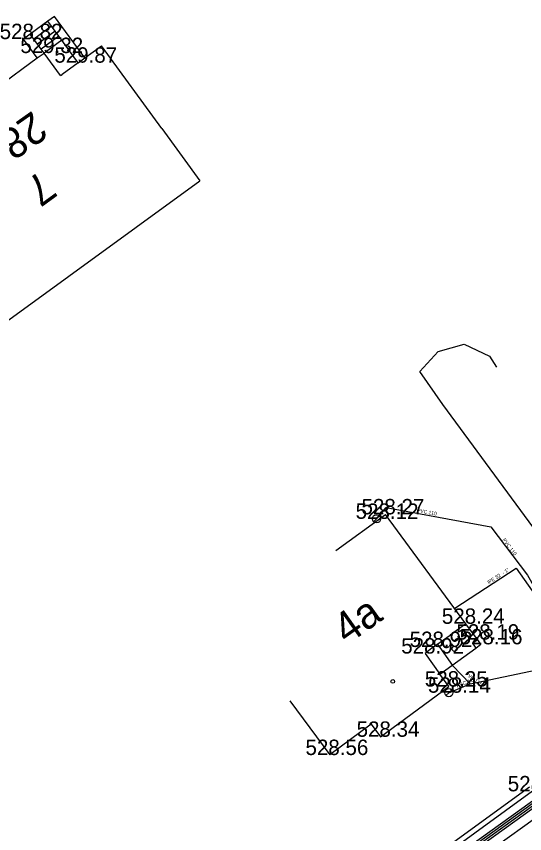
# Model space of a CAD drawing. Extents: x -668867 to -667827, y -1131943 to -1131019.
# Drawn here: x -668691.62 to -668666.81, y -1131416.31 to -1131376.44 of the extents above; entities that cross this region are included whole.
import ezdxf

# ---------------------------------------------------------------- set-up
doc = ezdxf.new("R2010")
doc.units = 0
for name, color, linetype in [('G_Bod_tecka', 7, 'Continuous'), ('G_Bod_vyska', 7, 'Continuous'), ('G_Budovy-znacky', 7, 'Continuous'), ('G_Budovy_Objekty', 7, 'Continuous'), ('G_Budovy_vstupy', 7, 'Continuous'), ('G_Cesty_Schody', 7, 'Continuous'), ('G_Cisla_orientacni', 7, 'Continuous'), ('G_Cisla_popisna', 7, 'Continuous'), ('G_Plochy_zpevnene', 7, 'Continuous'), ('G_Ploty', 7, 'Continuous'), ('G_Site-kanalizace', 7, 'Continuous'), ('G_Z_ELsilove_podz_kotovane', 7, 'Continuous'), ('G_Z_KANAL_podz_kotovane', 7, 'Continuous'), ('G_Z_SPOJE_podz_geodeticky', 7, 'Continuous'), ('G_Z_SPOJE_podz_kotovane', 7, 'Continuous'), ('G_Z_SPOJE_podz_priblizne', 7, 'Continuous'), ('G_Z_VODA_podz_kotovane', 7, 'Continuous'), ('Vrstva 18', 7, 'Continuous'), ('Vrstva 28', 7, 'Continuous'), ('Vrstva 3', 7, 'Continuous'), ('Vrstva 4', 7, 'Continuous')]:
    doc.layers.add(name, color=color, linetype=linetype)

msp = doc.modelspace()

# ---------------------------------------------------------------- linework, layer by layer
at = {"layer": 'G_Bod_tecka'}
for p, q in [((-668691.27, -1131377.55), (-668691.27, -1131377.55)), ((-668690.27, -1131378.23), (-668690.27, -1131378.23)), ((-668688.6, -1131378.7), (-668688.6, -1131378.7)), ((-668674.04, -1131400.95), (-668674.04, -1131400.95)), ((-668673.61, -1131400.73), (-668673.61, -1131400.73)), ((-668669.69, -1131406.07), (-668669.69, -1131406.07)), ((-668669.12, -1131406.84), (-668669.12, -1131406.84)), ((-668671.26, -1131407.2), (-668671.26, -1131407.2)), ((-668668.95, -1131407.07), (-668668.95, -1131407.07)), ((-668671.67, -1131407.52), (-668671.67, -1131407.52)), ((-668670.52, -1131409.13), (-668670.52, -1131409.13)), ((-668670.51, -1131409.43), (-668670.51, -1131409.43)), ((-668673.85, -1131411.58), (-668673.85, -1131411.58)), ((-668676.33, -1131412.47), (-668676.33, -1131412.47))]:
    msp.add_line(p, q, dxfattribs=at)
at = {"layer": 'G_Budovy-znacky'}
for centre, radius in [((-668670.23, -1131407.29), 0.125), ((-668673.25, -1131408.881), 0.0875)]:
    msp.add_circle(centre, radius, dxfattribs=at)
at = {"layer": 'G_Budovy_Objekty'}
for p, q in [((-668690.6, -1131378.47), (-668690.27, -1131378.23)), ((-668689.46, -1131379.33), (-668690.27, -1131378.23)), ((-668688.28, -1131378.46), (-668687.47, -1131377.88)), ((-668684.52, -1131381.91), (-668687.47, -1131377.88)), ((-668697.78, -1131383.71), (-668690.6, -1131378.47)), ((-668688.6, -1131378.7), (-668688.28, -1131378.46)), ((-668689.46, -1131379.33), (-668689.38, -1131379.27)), ((-668684.52, -1131381.91), (-668682.66, -1131384.47)), ((-668692.17, -1131391.38), (-668682.66, -1131384.47)), ((-668676.03, -1131402.5), (-668673.61, -1131400.73)), ((-668669.69, -1131406.07), (-668673.61, -1131400.73)), ((-668669.69, -1131406.07), (-668670.45, -1131406.62)), ((-668669.12, -1131406.84), (-668669.69, -1131406.07)), ((-668669.36, -1131407.02), (-668669.12, -1131406.84)), ((-668668.95, -1131407.07), (-668669.12, -1131406.84)), ((-668671.26, -1131407.2), (-668671.67, -1131407.52)), ((-668670.95, -1131408.53), (-668669.19, -1131407.25)), ((-668669.36, -1131407.02), (-668669.19, -1131407.25)), ((-668669.19, -1131407.25), (-668668.95, -1131407.07)), ((-668671.67, -1131407.52), (-668670.95, -1131408.53)), ((-668670.52, -1131409.13), (-668670.95, -1131408.53)), ((-668673.85, -1131411.58), (-668670.52, -1131409.13)), ((-668678.28, -1131409.83), (-668676.32, -1131412.46)), ((-668674.3, -1131410.97), (-668676.32, -1131412.46)), ((-668674.3, -1131410.97), (-668673.85, -1131411.58))]:
    msp.add_line(p, q, dxfattribs=at)
at = {"layer": 'G_Budovy_vstupy'}
for p, q in [((-668688.6, -1131378.7), (-668689.38, -1131379.27)), ((-668671.26, -1131407.2), (-668670.45, -1131406.62))]:
    msp.add_line(p, q, dxfattribs=at)
at = {"layer": 'G_Cesty_Schody'}
for p, q in [((-668689.75, -1131376.44), (-668690.08, -1131376.68)), ((-668688.28, -1131378.46), (-668689.75, -1131376.44)), ((-668690.08, -1131376.68), (-668690.94, -1131377.31)), ((-668689.9, -1131376.92), (-668690.76, -1131377.55)), ((-668689.9, -1131376.92), (-668690.08, -1131376.68)), ((-668689.72, -1131377.16), (-668689.9, -1131376.92)), ((-668690.94, -1131377.31), (-668691.27, -1131377.55)), ((-668690.76, -1131377.55), (-668690.94, -1131377.31)), ((-668689.72, -1131377.16), (-668690.58, -1131377.79)), ((-668689.54, -1131377.4), (-668690.41, -1131378.04)), ((-668689.54, -1131377.4), (-668689.72, -1131377.16)), ((-668689.4, -1131377.6), (-668689.54, -1131377.4)), ((-668690.6, -1131378.47), (-668691.27, -1131377.55)), ((-668690.58, -1131377.79), (-668690.76, -1131377.55)), ((-668690.41, -1131378.04), (-668690.58, -1131377.79)), ((-668689.4, -1131377.6), (-668690.27, -1131378.23)), ((-668688.6, -1131378.7), (-668689.4, -1131377.6)), ((-668690.27, -1131378.23), (-668690.41, -1131378.04))]:
    msp.add_line(p, q, dxfattribs=at)
at = {"layer": 'G_Plochy_zpevnene'}
msp.add_lwpolyline([(-668674.59, -1131421.5), (-668665.76, -1131415.16), (-668660.02, -1131411.04), (-668654.38, -1131406.99)], dxfattribs=at)
at = {"layer": 'G_Ploty'}
for p, q in [((-668666.58, -1131414.04), (-668677, -1131421.59)), ((-668666.43, -1131414.24), (-668676.86, -1131421.79))]:
    msp.add_line(p, q, dxfattribs=at)
at = {"layer": 'G_Site-kanalizace'}
for points in [[(-668673.899, -1131400.809), (-668674.04, -1131400.95), (-668674.182, -1131401.092)], [(-668670.369, -1131409.289), (-668670.51, -1131409.43), (-668670.652, -1131409.572)]]:
    msp.add_lwpolyline(points, dxfattribs=at)
for centre in [(-668674.04, -1131400.951), (-668670.51, -1131409.431)]:
    msp.add_circle(centre, 0.2, dxfattribs=at)
at = {"layer": 'G_Z_ELsilove_podz_kotovane'}
for points in [[(-668722.087, -1131454.984), (-668709.838, -1131446.119), (-668708.688, -1131445.299), (-668700.618, -1131439.549), (-668698.049, -1131437.679), (-668696.709, -1131436.689), (-668688.279, -1131430.519), (-668673.318, -1131419.779), (-668664.519, -1131413.459), (-668660.119, -1131410.189), (-668655.179, -1131406.609), (-668651.108, -1131403.609), (-668649.147, -1131402.258), (-668646.688, -1131400.518), (-668634.468, -1131391.819), (-668627.759, -1131386.949), (-668617.058, -1131379.179)], [(-668721.947, -1131455.13), (-668709.722, -1131446.281), (-668708.572, -1131445.461), (-668700.502, -1131439.711), (-668697.931, -1131437.841), (-668696.591, -1131436.851), (-668688.161, -1131430.681), (-668673.202, -1131419.941), (-668664.401, -1131413.621), (-668660.001, -1131410.351), (-668655.061, -1131406.771), (-668650.992, -1131403.771), (-668649.033, -1131402.422), (-668646.572, -1131400.682), (-668634.352, -1131391.981), (-668627.641, -1131387.111), (-668616.942, -1131379.341)]]:
    msp.add_lwpolyline(points, dxfattribs=at)
at = {"layer": 'G_Z_KANAL_podz_kotovane'}
msp.add_line((-668670.51, -1131409.43), (-668669.47, -1131408.99), dxfattribs=at)
for points in [[(-668674.04, -1131400.95), (-668673.57, -1131400.39), (-668668.46, -1131401.34), (-668666.68, -1131403.69), (-668664.28, -1131407.9)], [(-668671.06, -1131407.06), (-668670.34, -1131408.1), (-668669.47, -1131408.99), (-668664.28, -1131407.9)]]:
    msp.add_lwpolyline(points, dxfattribs=at)
at = {"layer": 'G_Z_SPOJE_podz_geodeticky'}
msp.add_lwpolyline([(-668655.33, -1131414.87), (-668655.7, -1131414.06), (-668658.4, -1131409.97), (-668660.07, -1131409.96), (-668670.8, -1131395.38), (-668671.93, -1131393.76), (-668671.03, -1131392.79), (-668669.76, -1131392.43), (-668668.53, -1131393.01), (-668668.18, -1131393.55)], dxfattribs=at)
at = {"layer": 'G_Z_SPOJE_podz_kotovane'}
for points in [[(-668722.157, -1131454.911), (-668709.896, -1131446.037), (-668708.746, -1131445.217), (-668700.677, -1131439.467), (-668698.109, -1131437.598), (-668696.769, -1131436.609), (-668688.338, -1131430.438), (-668677.466, -1131422.637), (-668673.376, -1131419.697), (-668664.578, -1131413.378), (-668660.179, -1131410.109), (-668655.238, -1131406.528), (-668651.166, -1131403.527), (-668649.205, -1131402.176), (-668646.745, -1131400.437), (-668634.526, -1131391.737), (-668627.818, -1131386.868), (-668617.116, -1131379.098)], [(-668722.017, -1131455.057), (-668709.78, -1131446.2), (-668708.63, -1131445.38), (-668700.56, -1131439.63), (-668697.99, -1131437.76), (-668696.65, -1131436.77), (-668688.22, -1131430.6), (-668677.35, -1131422.8), (-668673.26, -1131419.86), (-668664.46, -1131413.54), (-668660.06, -1131410.27), (-668655.12, -1131406.69), (-668651.05, -1131403.69), (-668649.09, -1131402.34), (-668646.63, -1131400.6), (-668634.41, -1131391.9), (-668627.7, -1131387.03), (-668617, -1131379.26)], [(-668722.017, -1131455.057), (-668709.78, -1131446.2), (-668708.63, -1131445.38), (-668700.56, -1131439.63), (-668697.99, -1131437.76), (-668696.65, -1131436.77), (-668688.22, -1131430.6), (-668677.35, -1131422.8), (-668673.26, -1131419.86), (-668664.46, -1131413.54), (-668660.06, -1131410.27), (-668655.12, -1131406.69), (-668651.05, -1131403.69), (-668649.09, -1131402.34), (-668646.63, -1131400.6), (-668634.41, -1131391.9), (-668627.7, -1131387.03), (-668617, -1131379.26)], [(-668655.33, -1131414.87), (-668655.7, -1131414.06), (-668658.4, -1131409.97), (-668660.07, -1131409.96), (-668670.8, -1131395.38), (-668671.93, -1131393.76), (-668671.03, -1131392.79), (-668669.76, -1131392.43), (-668668.53, -1131393.01), (-668668.18, -1131393.55)]]:
    msp.add_lwpolyline(points, dxfattribs=at)
at = {"layer": 'G_Z_SPOJE_podz_priblizne'}
msp.add_lwpolyline([(-668655.33, -1131414.87), (-668655.7, -1131414.06), (-668658.4, -1131409.97), (-668660.07, -1131409.96), (-668670.8, -1131395.38), (-668671.93, -1131393.76), (-668671.03, -1131392.79), (-668669.76, -1131392.43), (-668668.53, -1131393.01), (-668668.18, -1131393.55)], dxfattribs=at)
at = {"layer": 'G_Z_VODA_podz_kotovane'}
msp.add_lwpolyline([(-668670.22, -1131405.31), (-668667.23, -1131403.35), (-668664.13, -1131407.73), (-668661.87, -1131410.98), (-668661.66, -1131411.25), (-668661.35, -1131411.63), (-668659.76, -1131413.89), (-668658.95, -1131415.03), (-668658.88, -1131415.12)], dxfattribs=at)
at = {"layer": 'Vrstva 18'}
msp.add_line((-668670.51, -1131409.43), (-668669.47, -1131408.99), dxfattribs=at)
for points in [[(-668674.04, -1131400.95), (-668673.57, -1131400.39), (-668668.46, -1131401.34), (-668666.68, -1131403.69), (-668664.28, -1131407.9)], [(-668671.064, -1131407.059), (-668670.34, -1131408.1), (-668669.47, -1131408.99), (-668664.28, -1131407.9)]]:
    msp.add_lwpolyline(points, dxfattribs=at)
at = {"layer": 'Vrstva 28'}
msp.add_lwpolyline([(-668670.22, -1131405.31), (-668667.23, -1131403.35), (-668664.13, -1131407.73), (-668661.87, -1131410.98), (-668661.663, -1131411.253), (-668661.35, -1131411.63), (-668659.76, -1131413.89), (-668658.95, -1131415.03), (-668658.88, -1131415.12)], dxfattribs=at)

# ---------------------------------------------------------------- texts
at = {"layer": 'G_Bod_vyska'}
for s, p in [('528.82', (-668692.434, -1131377.55)), ('529.32', (-668691.426, -1131378.23)), ('529.87', (-668689.766, -1131378.7)), ('528.12', (-668675.062, -1131400.95)), ('528.27', (-668674.774, -1131400.73)), ('528.24', (-668670.854, -1131406.07)), ('528.19', (-668670.144, -1131406.84)), ('528.92', (-668672.426, -1131407.2)), ('528.16', (-668669.986, -1131407.07)), ('528.92', (-668672.836, -1131407.52)), ('528.25', (-668671.684, -1131409.13)), ('528.14', (-668671.532, -1131409.43)), ('528.34', (-668675.014, -1131411.58)), ('528.56', (-668677.508, -1131412.47)), ('528.00', (-668667.637, -1131414.24))]:
    msp.add_text(s, height=0.75, dxfattribs=at).set_placement(p)
at = {"layer": 'G_Cisla_orientacni'}
for s, rotation, p in [('7', 216.1316, (-668690.416, -1131383.913)), ('4a', 35.4224, (-668675.475, -1131407.121))]:
    msp.add_text(s, height=1.5, rotation=rotation, dxfattribs=at).set_placement(p)
at = {"layer": 'G_Cisla_popisna'}
msp.add_text('2814', height=1.5, rotation=215.207, dxfattribs=at).set_placement((-668690.817, -1131381.013))
at = {"layer": 'Vrstva 3'}
for s, rotation, p in [('PVC 110', 349.4869, (-668672.072, -1131400.615)), ('PVC 110', 307.1623, (-668667.907, -1131401.982)), ('PVC 125', 323.5314, (-668669.736, -1131408.545)), ('PVC 110', 22.9104, (-668670.092, -1131409.195))]:
    msp.add_text(s, height=0.1755, rotation=rotation, dxfattribs=at).set_placement(p)
at = {"layer": 'Vrstva 4'}
msp.add_text('lPE 32  - 1"', height=0.17551, rotation=33.1635, dxfattribs=at).set_placement((-668668.557, -1131404.144))

doc.saveas('drawing.dxf')
